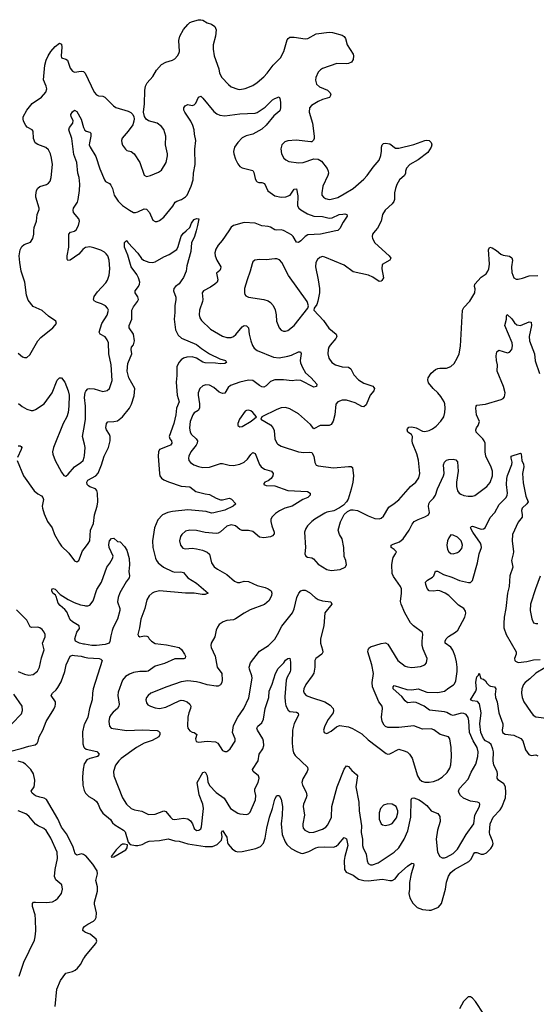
# Model space of a CAD drawing. Header units: inches. Extents: x 1834610 to 2027685, y 642842 to 774116.
# Tile 587 of 632: x 1999405 to 2004156, y 712891 to 721942. Entities that reach past the tile are written whole.
import ezdxf

# ---------------------------------------------------------------- set-up
doc = ezdxf.new("R2010")
doc.units = ezdxf.units.IN
doc.header["$MEASUREMENT"] = 0
for name, color, linetype in [('B9791', 7, 'Continuous'), ('B9792', 7, 'Continuous'), ('C0701', 7, 'Continuous'), ('C0702', 7, 'Continuous')]:
    doc.layers.add(name, color=color, linetype=linetype)

msp = doc.modelspace()

# ---------------------------------------------------------------- linework, layer by layer
at = {"layer": 'B9791', "color": 5}
for points, elevation in [([(1999390, 718876), (1999430, 718842.8), (1999450, 718836), (1999470, 718836), (1999498, 718862), (1999572, 718990), (1999600.4, 719019.6), (1999709, 719110), (1999742, 719150), (1999738, 719170), (1999670, 719215.1), (1999610, 719269.6), (1999530, 719303.7), (1999483.8, 719363.8), (1999466.3, 719410), (1999451.1, 719530), (1999419.1, 719630), (1999405.1, 719710), (1999401.2, 719770), (1999410, 719826), (1999424.2, 719855.8), (1999446.1, 719873.9), (1999503.5, 719896.5), (1999524, 719930), (1999534.5, 719970), (1999536, 720000)], 280), ([(2000000, 719840.4), (1999984.9, 719830), (1999950, 719786.9), (1999870, 719729.6), (1999847.5, 719727.5), (1999841.2, 719741.2), (1999840.5, 719770), (1999855.3, 719850), (1999856.3, 719970), (1999873.1, 719986.9), (1999910, 719999), (1999911.3, 720000)], 260), ([(1999393.4, 718413.4), (1999426.6, 718386.6), (1999470, 718361.3), (1999510, 718348.8), (1999530, 718350.3), (1999550, 718359.5), (1999630, 718411.6), (1999704.2, 718510), (1999750, 718627.3), (1999770, 718648), (1999790, 718648), (1999818.8, 718610), (1999851.4, 718530), (1999858.5, 718490), (1999857.8, 718390), (1999849.1, 718330), (1999836.9, 718290), (1999805.7, 718230), (1999714.9, 718010), (1999706.4, 717970), (1999708.7, 717948.7), (1999730.4, 717890), (1999790, 717780.7), (1999810, 717750.7), (1999825.5, 717745.5), (1999830, 717744.9), (1999850, 717763), (1999907.3, 717832.7), (1999968.3, 717871.7), (1999987.1, 717890), (1999998.8, 717921.2), (2000000, 717933.3)], 260), ([(2000000, 718039), (1999981.5, 718110), (2000000, 718211.4)], 260), ([(1999390, 718023.1), (1999410, 718024.9), (1999418.7, 718018.7), (1999423, 718010), (1999419.5, 717990), (1999383.6, 717916.4)], 240), ([(1999381.6, 717890), (1999440.9, 717750), (1999536.9, 717610), (1999570, 717583.2), (1999604.3, 717564.3), (1999617.4, 717550), (1999624, 717530), (1999611.6, 717470), (1999612.9, 717450), (1999630, 717400.7), (1999659.6, 717330), (1999703.2, 717270), (1999724.9, 717210), (1999770.3, 717130), (1999790, 717103.1), (1999857.3, 717037.3), (1999910, 716966), (1999930, 716958), (1999948, 716970), (1999981.4, 717058.6), (2000000, 717081.7)], 240), ([(2000000, 716199.8), (1999990, 716201.2), (1999954, 716210), (1999917.6, 716230), (1999912.3, 716250), (1999929, 716310), (1999954.5, 716345.5), (1999952.7, 716370), (1999890, 716406), (1999870, 716425.2), (1999837.1, 716497.1), (1999819.4, 716519.4), (1999775.5, 716555.5), (1999758.6, 716578.6), (1999740.2, 716640.2), (1999732.9, 716652.9), (1999709, 716670), (1999699, 716690), (1999700.2, 716699.8), (1999702, 716710), (1999710, 716714), (1999730, 716706.8), (1999778, 716658), (1999850, 716610.5), (1999904.1, 716584.1), (1999963.4, 716563.4), (2000000, 716556)], 220), ([(1999390, 715950.3), (1999450, 715924.2), (1999490, 715916.5), (1999530, 715923.7), (1999568.4, 715951.6), (1999586.6, 715990), (1999605.2, 716074.8), (1999631, 716150), (1999615.8, 716210), (1999637.4, 716270), (1999638.3, 716290), (1999631.2, 716310), (1999610, 716336.3), (1999590, 716351.1), (1999570, 716356.1), (1999513.2, 716353.2), (1999501.3, 716361.3), (1999470, 716422.6), (1999376.6, 716516.6)], 240), ([(1999310, 715214.3), (1999419.1, 715240.9), (1999490, 715263.6), (1999545.6, 715274.4), (1999566, 715290), (1999575.4, 715310), (1999583.5, 715350), (1999617.4, 715410), (1999648.3, 715490), (1999717.6, 715602.4), (1999729.7, 715630), (1999734.7, 715650), (1999733.3, 715670), (1999694.5, 715730), (1999705.1, 715750), (1999739.3, 715780.7), (1999756.8, 715803.2), (1999785.7, 715854.3), (1999818.5, 715950), (1999831.2, 716010), (1999868.8, 716091.2), (1999890, 716098.6), (1999910, 716097.6), (1999970, 716090.1), (2000000, 716082.1)], 220), ([(1999332, 715470), (1999420.6, 715559.4), (1999431.3, 715590), (1999426.3, 715630), (1999350, 715742.4)], 240), ([(2000000, 715464.8), (1999998.5, 715461.5), (1999983.6, 715396.4), (1999985.4, 715285.4), (1999994.2, 715254.2), (2000000, 715249.3)], 220), ([(2000000, 714262.5), (1999990, 714268.4), (1999972.6, 714272.6), (1999930, 714261.6), (1999914.3, 714274.3), (1999895.9, 714335.9), (1999857.8, 714417.8), (1999836.2, 714456.2), (1999790, 714517.6), (1999755.9, 714595.9), (1999652.5, 714772.5), (1999630, 714786.2), (1999590, 714793.5), (1999550, 714807.6), (1999518.4, 714830), (1999509.5, 714850), (1999536.3, 714890), (1999542, 714910), (1999544, 714950), (1999531.4, 715010), (1999506, 715050), (1999458.8, 715098.8), (1999434, 715114), (1999390, 715124.8)], 220), ([(2000000, 715103.5), (1999998.6, 715101.4), (1999987.3, 715052.7), (1999982.8, 714982.7), (1999986.2, 714906.2), (1999997, 714856.9), (2000000, 714851.2)], 220), ([(1999401.2, 713150), (1999443.3, 713276.7), (1999539.3, 713480.7), (1999547.7, 713512.3), (1999553.1, 713566.9), (1999551.3, 713670), (1999545.6, 713714.4), (1999523.5, 713790), (1999522, 713818), (1999531.8, 713828.2), (1999549.7, 713830.3), (1999650, 713825.2), (1999707.1, 713832.9), (1999733.4, 713846.6), (1999754.9, 713865.1), (1999787.6, 713910), (1999796.9, 713950), (1999791.6, 713990), (1999735.8, 714035.8), (1999725.9, 714065.9), (1999731, 714129), (1999752.9, 714230), (1999748, 714290), (1999690, 714416.9), (1999647.8, 714487.8), (1999626.8, 714506.8), (1999575.1, 714530), (1999550, 714547.8), (1999490, 714621.1), (1999462, 714642), (1999389.2, 714669.2)], 240), ([(2000000, 713557.4), (1999984.5, 713570), (1999987.6, 713590), (2000000, 713605.5)], 220), ([(1999731.3, 712870), (1999745.4, 713030), (1999778.4, 713110), (1999830, 713176.3), (1999890, 713192.4), (1999915.2, 713204.8), (1999937.5, 713222.5), (1999964.7, 713255.2), (1999991.4, 713310), (2000000, 713321.8)], 220)]:
    msp.add_lwpolyline(points, dxfattribs=dict(at, elevation=elevation))
at = {"layer": 'B9792', "color": 5}
for points, elevation in [([(1999536, 720000), (1999537.6, 720030), (1999559.1, 720090), (1999565.6, 720150), (1999584.2, 720195.8), (1999584.7, 720210), (1999554.2, 720310), (1999552.1, 720330), (1999559.2, 720370), (1999570, 720392), (1999590, 720407), (1999652.6, 720427.4), (1999670, 720439.1), (1999683.5, 720456.5), (1999695.4, 720490), (1999706, 720610), (1999698, 720670), (1999686.6, 720710), (1999670, 720746), (1999646.5, 720766.5), (1999570, 720794), (1999547, 720810), (1999531.6, 720850), (1999530, 720918), (1999518, 720930), (1999474.8, 720954.8), (1999461.2, 720970), (1999440.9, 721010), (1999435.1, 721030), (1999437, 721050), (1999469.6, 721110), (1999519.5, 721170), (1999605.1, 721230), (1999645.3, 721274.7), (1999652.9, 721307.1), (1999649.6, 721330), (1999623.1, 721390), (1999636.6, 721523.4), (1999648.7, 721570), (1999665.6, 721610), (1999690, 721648.4), (1999730, 721694.9), (1999770, 721727.3), (1999790, 721718), (1999793.4, 721690), (1999784.9, 721610), (1999790.5, 721590.5), (1999830, 721579.1), (1999842.8, 721570), (1999870, 721494.8), (1999890, 721468.2), (1999910, 721460.4), (1999970, 721468.4), (1999990, 721464.4), (2000000, 721456.4)], 280), ([(1999911.3, 720000), (1999924.7, 720010), (1999945.7, 720050), (1999955.8, 720090), (1999948, 720110), (1999900.9, 720170), (1999896, 720190), (1999898.3, 720210), (1999935.2, 720264.8), (1999943.5, 720290), (1999954.6, 720370), (1999956.4, 720430), (1999950.9, 720490), (1999939.2, 720530), (1999930.7, 720630), (1999901.6, 720701.6), (1999883.9, 720850), (1999857.6, 720930), (1999861.2, 720950), (1999894.6, 720990), (1999895.4, 721015.4), (1999879.1, 721050), (1999875.1, 721070), (1999890, 721094.9), (1999910, 721110.6), (1999930, 721099.1), (1999970, 721026), (1999990.9, 720950.9), (2000000, 720933)], 260)]:
    msp.add_lwpolyline(points, dxfattribs=dict(at, elevation=elevation))
at = {"layer": 'C0701', "color": 5}
for points, elevation in [([(2000000, 717081.7), (2000035, 717125), (2000048.9, 717151.1), (2000056.8, 717250), (2000082, 717310), (2000092.3, 717390), (2000116, 717470), (2000122.4, 717510), (2000119.8, 717590), (2000114.3, 717614.3), (2000100.5, 717630), (2000050, 717647.2), (2000036.5, 717656.5), (2000026.2, 717670), (2000021.6, 717690), (2000032.6, 717710), (2000105.7, 717750), (2000126.3, 717773.7), (2000158.5, 717850), (2000182.1, 717930), (2000222.2, 718010), (2000235.6, 718070), (2000236.9, 718110), (2000231.2, 718130), (2000203.5, 718170), (2000197.4, 718190), (2000201.6, 718230), (2000213.8, 718246.2), (2000270, 718247.1), (2000304.5, 718255.5), (2000349.8, 718290.2), (2000415.4, 718370), (2000433.5, 718406.5), (2000457.6, 718482.4), (2000462.8, 718550), (2000408.9, 718648.9), (2000394.3, 718710), (2000400.1, 718779.9), (2000435.5, 718870), (2000430.7, 718910), (2000433.8, 718930), (2000450, 718952), (2000461.3, 718990), (2000452.2, 719050), (2000412.2, 719110), (2000411, 719130), (2000434.5, 719190), (2000436.8, 719270), (2000450, 719301.1), (2000487.1, 719350), (2000496.4, 719370), (2000490, 719394.5), (2000466.3, 719430), (2000465.1, 719450), (2000496.9, 719490), (2000506, 719510), (2000508, 719530), (2000497.2, 719570), (2000480.4, 719600.4), (2000429.9, 719669.9), (2000398.4, 719778.4), (2000368.1, 719850), (2000370, 719894), (2000376.4, 719903.6), (2000390, 719911.3), (2000401, 719890), (2000490, 719794.9), (2000524.9, 719744.9), (2000542.8, 719730), (2000592.3, 719712.3), (2000630, 719710.4), (2000650, 719714.4), (2000730, 719761.6), (2000778, 719782), (2000849.4, 719830.6), (2000862.5, 719857.5), (2000890, 719951), (2000910, 719978), (2000934.7, 720000)], 240), ([(2001026.9, 720000), (2001013.6, 719950), (2000983.8, 719890), (2000978, 719810), (2000942.4, 719677.6), (2000937, 719630), (2000910, 719572), (2000890, 719541.1), (2000870, 719514.7), (2000838.4, 719490), (2000822, 719470), (2000818.7, 719450), (2000839.5, 719390), (2000842, 719370), (2000831.9, 719310), (2000832.4, 719250), (2000824.4, 719190), (2000836.9, 719090), (2000860.8, 719040.8), (2000892.7, 719012.7), (2001030, 718957.2), (2001077.6, 718917.6), (2001150, 718870.3), (2001245.4, 718825.4), (2001298.8, 718810), (2001306.8, 718790), (2001290, 718780.7), (2001250, 718776.9), (2001203.9, 718783.9), (2001110, 718786.1), (2001090, 718793.5), (2001031, 718831), (2000990, 718843.4), (2000942.1, 718837.9), (2000911.2, 718828.8), (2000890, 718815.3), (2000868, 718790), (2000850.2, 718750), (2000850.2, 718670), (2000844, 718610), (2000853.1, 718490), (2000872, 718430), (2000847.4, 718370), (2000841.6, 718310), (2000822.5, 718230), (2000778.6, 718110), (2000785.5, 718090), (2000799.7, 718070), (2000804.9, 718050), (2000790.3, 718030), (2000777, 718023), (2000690.4, 717990), (2000681.6, 717970), (2000679.3, 717930), (2000690.2, 717770.2), (2000694.9, 717750), (2000710, 717728.5), (2000731.2, 717711.2), (2000772.1, 717692.1), (2000890, 717654.6), (2000970, 717648.4), (2001024.9, 717604.9), (2001110, 717581.6), (2001150, 717576.5), (2001210, 717542), (2001250, 717529.1), (2001270, 717528.9), (2001330, 717544.4), (2001341.6, 717541.6), (2001353.8, 717533.8), (2001391, 717490), (2001368, 717470), (2001290, 717431.9), (2001190, 717407.3), (2001170, 717405.7), (2001119.6, 717419.6), (2000950, 717436.2), (2000810, 717420.2), (2000767.7, 717410), (2000718.4, 717390), (2000674.5, 717345.5), (2000645.3, 717270), (2000625.5, 717150), (2000629, 717090), (2000652.8, 716992.7), (2000663.7, 716970), (2000679.5, 716950), (2000728.6, 716910), (2000810, 716869), (2000830, 716863.2), (2000885.5, 716865.5), (2000910, 716859.5), (2000952, 716810), (2001030, 716760.7), (2001138, 716670), (2001110, 716657), (2001083.4, 716656.6), (2001010, 716670.7), (2000930, 716668.9), (2000690, 716689.9), (2000641.2, 716678.8), (2000624.2, 716670), (2000595.2, 716644.8), (2000574.7, 716610), (2000556.9, 716530), (2000517.8, 716430), (2000506, 716350), (2000490.6, 716290), (2000496.3, 716276.3), (2000510, 716268.7), (2000550, 716278), (2000575.4, 716275.4), (2000587.4, 716267.4), (2000596.5, 716250), (2000615.3, 716230), (2000650, 716208.3), (2000754.3, 716194.3), (2000870, 716170.3), (2000892.1, 716152.1), (2000921.7, 716110), (2000930.4, 716089.6), (2000927.7, 716072.3), (2000912.7, 716067.3), (2000830, 716066.8), (2000735.3, 716024.7), (2000650, 715997.8), (2000586.2, 715953.8), (2000570, 715948.9), (2000510, 715948.9), (2000450, 715939.8), (2000413.4, 715926.6), (2000376.2, 715903.8), (2000348.8, 715870), (2000310, 715759), (2000308.1, 715730), (2000318.6, 715650), (2000316.1, 715630), (2000302.6, 715610), (2000263.1, 715576.9), (2000244.9, 715555.1), (2000231.6, 715530), (2000223.1, 715490), (2000230, 715447.3), (2000247.3, 715430), (2000264.8, 715424.8), (2000390, 715406.3), (2000530, 715413.4), (2000668.2, 715408.2), (2000682.5, 715402.5), (2000693.4, 715390), (2000693.4, 715370), (2000684, 715350), (2000623, 715317), (2000549.6, 715290.4), (2000479.5, 715250), (2000338.7, 715150), (2000315.3, 715130), (2000287, 715090), (2000268.8, 715031.2), (2000270.4, 714990), (2000349.1, 714789.1), (2000388.4, 714730), (2000430.7, 714690), (2000459.4, 714679.4), (2000527.1, 714667.1), (2000590, 714634.3), (2000650, 714638), (2000730, 714668.8), (2000750, 714664.4), (2000790.2, 714610.2), (2000811.4, 714591.5), (2000830, 714587.9), (2000910, 714602.4), (2000950, 714596.9), (2000977, 714577), (2000994.6, 714550), (2001010, 714507.7), (2001030, 714488.4), (2001052.7, 714490), (2001070, 714504.9), (2001078, 714522), (2001093.8, 714690), (2001089, 714730), (2001055.8, 714815.8), (2001036.5, 714930), (2001090, 715021.1), (2001110, 715028.5), (2001130, 714990.7), (2001135.2, 714935.2), (2001150, 714902), (2001210, 714839), (2001284, 714784.1), (2001343.7, 714690), (2001410, 714649), (2001430, 714642.3), (2001490, 714634.9), (2001510, 714640.5), (2001524.2, 714655.8), (2001574, 714770), (2001577.4, 714810), (2001565.6, 714850), (2001565.8, 714870), (2001598.2, 714930), (2001607.2, 714970), (2001600.8, 714990), (2001552.9, 715030), (2001546.6, 715050), (2001596.4, 715130), (2001608, 715190), (2001639.6, 715240.4), (2001649, 715270), (2001647.1, 715310), (2001640.7, 715330), (2001592, 715410), (2001585.4, 715430), (2001593.6, 715446.4), (2001630, 715478.4), (2001648.1, 715511.9), (2001663.2, 715610), (2001696.2, 715710), (2001699.3, 715770), (2001727.3, 715832.7), (2001756.9, 715930), (2001783.1, 715976.9), (2001833.6, 716030), (2001850, 716053.4), (2001870, 716070.8), (2001890, 716071), (2001895.8, 716035.8), (2001895.9, 715964.1), (2001892.7, 715947.3), (2001863.2, 715896.7), (2001856.1, 715870), (2001844.1, 715715.8), (2001845.5, 715670), (2001853.5, 715633.5), (2001873, 715593), (2001890, 715582.7), (2001950, 715576.9), (2001966.7, 715566.7), (2001967.4, 715550), (2001929, 715471), (2001913.2, 715410), (2001911, 715290), (2001917.7, 715230), (2001923.7, 715203.7), (2001938.2, 715178.2), (2002050.3, 715070), (2002053.1, 715050), (2002048.8, 715030), (2002010, 714962.7), (2002000.3, 714930), (2002004.8, 714904.8), (2002039.5, 714839.5), (2002044, 714810), (2002040.3, 714790), (2002014, 714730), (2002012.6, 714710), (2002024.7, 714630), (2002007.8, 714550), (2002007.6, 714530), (2002012, 714510), (2002026.4, 714490), (2002070, 714468.9), (2002110, 714473.8), (2002190, 714499.6), (2002220, 714520), (2002238.8, 714541.2), (2002270.7, 714610), (2002276.5, 714710), (2002325.7, 714890), (2002390, 715050.8), (2002410, 715082), (2002430, 715075.5), (2002460, 715040), (2002503.6, 715003.6), (2002512, 714990), (2002495.6, 714890), (2002523.2, 714750), (2002525.4, 714670), (2002547.6, 714530), (2002543.7, 714470), (2002556.3, 714410), (2002557.7, 714350), (2002562, 714330), (2002590.2, 714270), (2002600.2, 714210), (2002610, 714184.4), (2002630, 714173.1), (2002650, 714172.6), (2002701.6, 714190), (2002850, 714290.2), (2002891.6, 714328.4), (2002940.2, 714410), (2002973.8, 714486.2), (2003002.5, 714610), (2003003.5, 714770), (2003010, 714785.5), (2003028, 714790), (2003079.1, 714770), (2003110.5, 714750), (2003150, 714717.1), (2003190, 714670.4), (2003210, 714658.7), (2003250, 714645.5), (2003270, 714616), (2003272.2, 714570), (2003246, 714490), (2003234.7, 714410), (2003248.2, 714290), (2003267.2, 714250), (2003290, 714235.6), (2003310, 714235.8), (2003330, 714242.6), (2003390, 714275.8), (2003430, 714315.2), (2003510.6, 714450), (2003581.6, 714550), (2003590.5, 714630), (2003632, 714710), (2003637.4, 714730), (2003630, 714742), (2003614, 714750), (2003550, 714757.7), (2003486.3, 714786.4), (2003458.5, 714810), (2003445.6, 714830), (2003440.9, 714850), (2003450, 714875.3), (2003530, 714960.4), (2003555.6, 715024.4), (2003601.1, 715098.9), (2003619.3, 715170), (2003621.8, 715210), (2003612.5, 715250), (2003573.8, 715313.9), (2003540.9, 715390), (2003535.3, 715495.3), (2003528.3, 715528.3), (2003510, 715556), (2003490, 715564.8), (2003465.4, 715565.4), (2003390, 715546.2), (2003370, 715550.8), (2003331.9, 715571.9), (2003310, 715578.3), (2003173.4, 715593.4), (2003124.4, 715630), (2003050, 715664.2), (2003030, 715669), (2002970, 715660.5), (2002950, 715678.7), (2002919.5, 715719.5), (2002840.7, 715790), (2002838, 715810), (2002850, 715822), (2002963.6, 715783.5), (2003010, 715782), (2003070, 715790.1), (2003150, 715761.2), (2003250, 715757.5), (2003311.4, 715768.6), (2003350, 715799.1), (2003394.1, 715825.9), (2003403.3, 715836.7), (2003414.5, 715865.5), (2003428, 715950), (2003428.8, 715990), (2003421.2, 716038.9), (2003408.6, 716090), (2003387.1, 716147.1), (2003370, 716173.3), (2003318.9, 716210), (2003316.4, 716230), (2003326.2, 716250), (2003347.7, 716272.3), (2003411.2, 716310), (2003434.6, 716330), (2003497.7, 716450), (2003506.9, 716486.9), (2003504.2, 716504.2), (2003487.8, 716527.8), (2003440.1, 716560.1), (2003350, 716647.7), (2003316.3, 716670), (2003270, 716692.8), (2003250, 716695.3), (2003210, 716688.4), (2003170, 716692.3), (2003153.1, 716713.1), (2003139.5, 716750), (2003138, 716770), (2003156, 716790), (2003202.2, 716817.8), (2003212.8, 716830), (2003230, 716870.8), (2003246.8, 716873.2), (2003302.8, 716842.8), (2003377.6, 716817.6), (2003450, 716786), (2003531.3, 716768.7), (2003550.9, 716769.1), (2003570, 716784.9), (2003615.3, 716950), (2003630.6, 717030), (2003650.7, 717090), (2003649.8, 717110), (2003641.9, 717130), (2003572.7, 717230), (2003551.8, 717270), (2003557.2, 717282.8), (2003570, 717284.9), (2003650, 717258.6), (2003670, 717261.3), (2003684.2, 717270), (2003730, 717366.4), (2003775.8, 717410), (2003815.4, 717484.6), (2003877.6, 717550), (2003886.9, 717570), (2003889.7, 717590), (2003881.1, 717670), (2003885.4, 717725.4), (2003890, 717750.4), (2003932.2, 717852.2), (2003933.2, 717873.2), (2003924, 717910), (2003924.5, 717930), (2004010, 717958), (2004018, 717950), (2004022, 717890), (2004036.7, 717856.7), (2004041.7, 717830), (2004027.4, 717770), (2004036.2, 717683.8), (2004060.4, 717560.4), (2004081.3, 717510), (2004067.4, 717490), (2004024.9, 717450), (2004018.6, 717430), (2004026.5, 717390), (2004024.6, 717370), (2003990, 717322.4), (2003935.8, 717210), (2003934.6, 717150), (2003944.9, 717050), (2003943.6, 717030), (2003927.2, 716970), (2003941.1, 716910), (2003913.1, 716830), (2003905.2, 716730), (2003892.2, 716670), (2003876.5, 716530), (2003861.2, 716450), (2003855.8, 716390), (2003858.5, 716350), (2003877.8, 716290), (2003969.2, 716130), (2003969.2, 716110), (2003955.3, 716070), (2003958, 716050), (2003963.6, 716043.6), (2003990, 716032.7), (2004070, 716040.7), (2004130, 716055.6), (2004190, 716061.5)], 240), ([(2001326.6, 720000), (2001267.9, 719912.1), (2001230, 719869.5), (2001207.1, 719832.9), (2001199.9, 719799.9), (2001200.8, 719770), (2001216.9, 719730), (2001254.7, 719670), (2001252.8, 719650), (2001243.8, 719636.2), (2001214.4, 719610), (2001226.2, 719550), (2001219.7, 719530), (2001199.6, 719510), (2001158.4, 719481.6), (2001096.3, 719450), (2001083.1, 719430), (2001089.2, 719370), (2001086, 719350), (2001057.3, 719270), (2001054.9, 719230), (2001061.7, 719201.7), (2001076.7, 719176.7), (2001158, 719098), (2001270, 719031.5), (2001310, 719019.1), (2001350, 719020.2), (2001370, 719030.2), (2001391.2, 719048.9), (2001450, 719118.5), (2001470, 719130.2), (2001490, 719128.8), (2001510.3, 719110), (2001515.6, 719050), (2001529.3, 718990), (2001546.3, 718946.3), (2001562.5, 718922.5), (2001590, 718901.1), (2001739.1, 718839.1), (2001790, 718833.1), (2001871.7, 718848.3), (2001902.9, 718857.1), (2001967.7, 718887.7), (2001987.3, 718887.3), (2001992.1, 718872.1), (2001982.7, 718810), (2001986.8, 718786.8), (2002004.3, 718744.3), (2002034.6, 718694.6), (2002085.7, 718650), (2002138, 718590), (2002133.4, 718570), (2002110, 718562.9), (2001990, 718625.1), (2001951.7, 718628.3), (2001910, 718620.4), (2001830.2, 718629.8), (2001750, 718631.9), (2001710, 718616.4), (2001670, 718576.4), (2001650, 718564.4), (2001630, 718567.4), (2001610, 718579.3), (2001550, 718624.1), (2001510, 718626.6), (2001428, 718610), (2001342.2, 718577.8), (2001320.5, 718559.5), (2001291, 718509), (2001270, 718503.9), (2001237.6, 718517.6), (2001190, 718561.1), (2001150, 718583.5), (2001115.3, 718584.7), (2001090, 718576.2), (2001062.4, 718550), (2001047, 718510), (2001044.6, 718490), (2001059.3, 718410), (2001057.2, 718370), (2001045.7, 718350), (2001010, 718326.3), (2000996, 718310), (2000973, 718247), (2000964.9, 718190), (2000971.5, 718150), (2000984.9, 718130), (2001028.9, 718090), (2001039.6, 718070), (2001037.8, 718050), (2001026.9, 718030), (2000979.6, 717970), (2000958.8, 717930), (2000957, 717910), (2000961.3, 717890), (2000976.3, 717870), (2001007.3, 717850), (2001050, 717832.9), (2001090, 717825.2), (2001150, 717829.1), (2001250, 717862.3), (2001270, 717861.5), (2001330, 717845.7), (2001370, 717844.9), (2001430, 717856.9), (2001470, 717874.7), (2001499.3, 717900.7), (2001530, 717944.9), (2001550, 717963.1), (2001570, 717954.4), (2001610, 717852.7), (2001626, 717830), (2001655.5, 717810), (2001720.7, 717790), (2001735.8, 717770), (2001731.9, 717750), (2001715.9, 717724.1), (2001690, 717702), (2001658, 717690), (2001650, 717678), (2001650, 717668), (2001670, 717660.5), (2001750, 717656.5), (2001870, 717613.2), (2002050, 717604.2), (2002074.9, 717590), (2002076.9, 717570), (2002055.8, 717550), (2002008.9, 717531.1), (2001910, 717469), (2001843, 717450), (2001793.2, 717426.8), (2001758, 717402), (2001727.1, 717372.9), (2001715.3, 717350), (2001714.3, 717330), (2001723.9, 717290), (2001746.3, 717230), (2001745.5, 717214.5), (2001730, 717198), (2001710, 717188.7), (2001650, 717178.5), (2001610, 717185.4), (2001550, 717236), (2001510, 717245.7), (2001450, 717246.9), (2001430, 717255.8), (2001388.8, 717288.8), (2001350, 717297.6), (2001310, 717284.8), (2001250, 717232.3), (2001230, 717221.5), (2001210, 717218.7), (2001110, 717228.3), (2001030, 717246.9), (2000970, 717249.7), (2000930, 717238.9), (2000894.4, 717210), (2000882, 717190), (2000874.9, 717150), (2000884.2, 717110), (2000905.1, 717085.1), (2000930, 717078), (2000990, 717082.3), (2001030, 717077.7), (2001084.6, 717064.6), (2001127.3, 717047.3), (2001150, 717027.7), (2001169.2, 716949.2), (2001193, 716913), (2001223.8, 716890), (2001310, 716841.1), (2001381.6, 716781.6), (2001409.2, 716769.2), (2001427.9, 716767.9), (2001470, 716779.2), (2001510, 716777.2), (2001590, 716741.5), (2001661, 716721), (2001690, 716708.8), (2001716.4, 716690), (2001723.7, 716670), (2001721.7, 716650), (2001697.8, 716602.2), (2001654.6, 716565.4), (2001524.2, 716515.8), (2001470, 716485.7), (2001390, 716432.6), (2001370, 716425.7), (2001310, 716418.3), (2001274.9, 716405.1), (2001239.6, 716380.4), (2001222.5, 716357.5), (2001212.2, 716330), (2001200.3, 716270), (2001166.3, 716210), (2001161.1, 716190), (2001165.7, 716170), (2001202, 716090), (2001221.2, 715990), (2001262.3, 715930), (2001266.7, 715870), (2001262.3, 715850), (2001250, 715827.3), (2001230, 715814.7), (2001210, 715814.8), (2001130, 715827.4), (2001070, 715846.4), (2001030, 715853.8), (2000950, 715862.7), (2000890, 715856.4), (2000757.3, 715810), (2000610, 715749.6), (2000585.5, 715730), (2000570.5, 715710), (2000566, 715690), (2000570, 715662.8), (2000584, 715644), (2000606.8, 715630), (2000650, 715615.3), (2000690, 715610.3), (2000750, 715623.2), (2000870, 715681.3), (2000890, 715685.5), (2000910, 715683.2), (2000945.5, 715670), (2000970.2, 715650.2), (2000979, 715630), (2000976.9, 715610), (2000960.2, 715570), (2000950.2, 715530), (2000947.2, 715450), (2000952, 715430), (2000970, 715404.4), (2000990, 715392.2), (2001010, 715387.7), (2001034, 715370), (2001021.6, 715330), (2001026.4, 715306.4), (2001050, 715300.5), (2001130, 715310.2), (2001204.5, 715304.5), (2001226.4, 715290), (2001270, 715224.9), (2001290, 715213), (2001310, 715213.4), (2001320.1, 715219.9), (2001340.1, 715239.9), (2001387.3, 715310), (2001385.6, 715330), (2001361, 715390), (2001370, 715452.7), (2001410.5, 715529.4), (2001467, 715610), (2001512, 715708), (2001541.2, 715890), (2001540.3, 715910), (2001518.2, 715970), (2001515.3, 715990), (2001528.6, 716030), (2001610, 716136.5), (2001691.6, 716190), (2001750, 716248.5), (2001776.8, 716290), (2001814.8, 716365.2), (2001914.7, 716490), (2001930, 716526), (2001953.5, 716630), (2001970.8, 716669.2), (2001990, 716690.4), (2002010, 716698), (2002030, 716696.1), (2002070, 716674.9), (2002121.1, 716630), (2002150, 716611.4), (2002190, 716599.7), (2002266.8, 716590), (2002275.8, 716570), (2002211.7, 716488.3), (2002200.8, 716370), (2002171.2, 716248.8), (2002172.2, 716210), (2002190.2, 716150), (2002191.3, 716128.7), (2002182.4, 716110), (2002126.7, 716070), (2002118.7, 716050), (2002120.2, 715990), (2002110, 715935.1), (2002095.8, 715910), (2002034.7, 715830), (2002018, 715790), (2002016.1, 715770), (2002020.9, 715750), (2002040.4, 715730), (2002089.5, 715709.5), (2002210, 715671.3), (2002260, 715640), (2002287.4, 715610), (2002291.7, 715590), (2002287, 715570), (2002242.4, 715510), (2002210.7, 715450), (2002198.8, 715410), (2002204.7, 715390), (2002210, 715384.7), (2002230, 715381), (2002270, 715400.7), (2002319.1, 715440.9), (2002345.6, 715454.4), (2002430, 715441.1), (2002465.7, 715425.7), (2002550, 715376.4), (2002610, 715320.5), (2002775.3, 715195.3), (2002790, 715190.4), (2002810, 715192.2), (2002890, 715234.9), (2002950, 715218.7), (2002970, 715208.5), (2002990, 715190.4), (2003014.4, 715154.4), (2003062.9, 714990), (2003080.3, 714960.3), (2003103, 714943), (2003130, 714933.6), (2003170, 714933), (2003210, 714940.2), (2003250, 714954.9), (2003290, 714978.9), (2003337.2, 715022.8), (2003359.2, 715060.8), (2003369.1, 715090.9), (2003375.5, 715170), (2003372.7, 715250), (2003361.5, 715330), (2003348.8, 715348.8), (2003270.5, 715370.5), (2003214.6, 715414.6), (2003190, 715422.3), (2003110, 715420.9), (2003030, 715450.9), (2002890, 715434.5), (2002790, 715435.8), (2002770, 715442.9), (2002755.8, 715455.8), (2002737.7, 715490), (2002730.9, 715530), (2002741.3, 715610), (2002736.9, 715630), (2002708.4, 715670), (2002648.1, 715810), (2002647.5, 715850), (2002658, 715930), (2002644.2, 716010), (2002607.3, 716130), (2002607.9, 716150), (2002615.7, 716164.3), (2002630, 716175.2), (2002730, 716208), (2002770, 716213.7), (2002790, 716201.6), (2002883.1, 716050), (2002950, 716000.3), (2002971.4, 715991.4), (2003010, 715986), (2003090, 715996), (2003129.3, 716010), (2003146, 716030), (2003151.1, 716070), (2003113.8, 716153.8), (2003105.3, 716190), (2003105.3, 716230), (2003113.3, 716290), (2003108.1, 716308.1), (2003025.1, 716370), (2002998, 716398), (2002946.4, 716490), (2002911.8, 716570), (2002907.9, 716592), (2002916.2, 716670), (2002915.1, 716710), (2002907.2, 716730), (2002842.1, 716822.1), (2002830.8, 716850), (2002826.3, 716930), (2002832.1, 716970), (2002840.7, 716999.3), (2002862, 717030), (2002869.4, 717050), (2002850, 717072.3), (2002822, 717090), (2002821.2, 717110), (2002838.7, 717121.3), (2002897, 717143), (2002930, 717168.2), (2002986.3, 717250), (2003014.3, 717305.7), (2003031.3, 717328.7), (2003070, 717348.4), (2003129.7, 717370.3), (2003165.2, 717390), (2003172, 717410), (2003165.1, 717465.1), (2003168.1, 717490), (2003176.9, 717510), (2003210, 717543.1), (2003227.4, 717570), (2003248.2, 717630), (2003301.7, 717750), (2003308.3, 717770), (2003303.5, 717850), (2003310, 717874), (2003328.4, 717891.6), (2003350, 717899.5), (2003390, 717901.1), (2003415.3, 717895.2), (2003430, 717876), (2003436, 717790), (2003422.2, 717690), (2003421.8, 717650), (2003430.3, 717610), (2003445.7, 717590), (2003460.2, 717580.2), (2003490, 717568.2), (2003530, 717561.3), (2003570, 717560.2), (2003590, 717566.3), (2003702, 717650), (2003732.6, 717687.4), (2003752.1, 717750), (2003752.1, 717790), (2003738.7, 717838.7), (2003708.6, 717890), (2003692.2, 717930), (2003685.1, 717970), (2003684.2, 718050), (2003677.4, 718070), (2003663.5, 718090), (2003602.4, 718150), (2003598.4, 718170), (2003604.5, 718190), (2003620.9, 718210), (2003632.3, 718247.7), (2003606.3, 718310), (2003599.6, 718370), (2003603.7, 718390), (2003610, 718397.3), (2003690, 718408.8), (2003831.1, 718448.9), (2003850, 718458), (2003864.4, 718475.6), (2003868.1, 718510), (2003854, 718570), (2003796.9, 718710), (2003798.3, 718770), (2003789.7, 718810), (2003787.1, 718852.9), (2003793.1, 718886.9), (2003810, 718903), (2003890, 718880.4), (2003910, 718885.5), (2003930, 718911), (2003935.4, 718944.6), (2003932.3, 718970), (2003866, 719130), (2003881.2, 719190), (2003882, 719218), (2003889.2, 719230.8), (2003930.2, 719190.2), (2003954, 719154), (2003976.5, 719136.5), (2004010, 719131.7), (2004090, 719163.8), (2004110, 719161), (2004112.8, 719130), (2004091.3, 719030), (2004093.2, 718990), (2004138.2, 718870), (2004145.9, 718805.9), (2004184.6, 718690)], 260), ([(2002674.4, 720000), (2002650.4, 719970), (2002646, 719950), (2002650.4, 719930), (2002670.4, 719890), (2002803.8, 719770), (2002816.4, 719750), (2002808, 719730), (2002738, 719690), (2002735.3, 719650), (2002750.3, 719570), (2002735.9, 719544.1), (2002730, 719538.4), (2002710, 719536.3), (2002653.3, 719573.3), (2002612.6, 719592.6), (2002470, 719625.1), (2002390, 719684.7), (2002210, 719758.9), (2002190, 719764.2), (2002164.5, 719755.5), (2002143.2, 719736.8), (2002129.1, 719710), (2002126, 719670), (2002150.3, 719550), (2002160.9, 719470), (2002161.7, 719430), (2002147.2, 719352.8), (2002136.1, 719323.9), (2002111.3, 719290), (2002111, 719270), (2002197.6, 719177.6), (2002246.9, 719106.9), (2002314.9, 719050), (2002321.3, 719030), (2002312, 719010), (2002259.5, 718950), (2002247.6, 718930), (2002240.8, 718910), (2002238, 718870), (2002247.8, 718830), (2002275.3, 718790), (2002310, 718767.9), (2002370, 718749.2), (2002430, 718746.5), (2002450, 718731.8), (2002477.3, 718677.3), (2002519.5, 718630), (2002570, 718600.8), (2002651.3, 718571.3), (2002662, 718562), (2002668.4, 718550), (2002660.3, 718530), (2002626.9, 718490), (2002590, 718400.7), (2002570, 718384.2), (2002550, 718386.3), (2002490, 718418.9), (2002410, 718443.5), (2002370, 718443.1), (2002330.7, 718430), (2002312.9, 718407.1), (2002303.6, 718310), (2002288.3, 718251.7), (2002270, 718219.6), (2002250, 718212.6), (2002168.9, 718211.1), (2002110, 718181.2), (2002079.3, 718219.3), (2001970, 718317.4), (2001890, 718364.7), (2001850, 718376.9), (2001810, 718373.3), (2001770, 718359.6), (2001631.3, 718290), (2001622, 718270), (2001710, 718217.6), (2001733.6, 718193.6), (2001746.4, 718166.4), (2001750.3, 718090), (2001768.7, 718050), (2001779.9, 718039.9), (2001810, 718021.1), (2001969.6, 717970.4), (2002017.4, 717962.6), (2002070, 717966), (2002090, 717962), (2002110.3, 717930.3), (2002119.1, 717870), (2002130, 717846.8), (2002150, 717840.5), (2002290, 717822.6), (2002430, 717835.6), (2002453.9, 717833.9), (2002465.3, 717825.3), (2002475.5, 717750), (2002467.6, 717690), (2002454.2, 717625.8), (2002424.8, 717535.2), (2002411.5, 717508.5), (2002382.4, 717477.6), (2002346.6, 717453.4), (2002292.3, 717427.7), (2002230, 717413.3), (2002210, 717404.2), (2002119.3, 717350), (2002091.2, 717328.8), (2002052.7, 717290), (2002036.2, 717263.8), (2002025.3, 717230), (2002032.4, 717090), (2002025.5, 717030), (2002036, 717010), (2002050, 717002), (2002090, 716995.5), (2002106.6, 716986.6), (2002150, 716936.3), (2002230, 716886), (2002270, 716878), (2002352.5, 716887.5), (2002398, 716910), (2002408.9, 716931.1), (2002404, 716970), (2002387.3, 717007.3), (2002386.3, 717090), (2002371.8, 717170), (2002346, 717210), (2002334.5, 717250), (2002354.5, 717325.5), (2002387.6, 717392.4), (2002419.3, 717420.7), (2002450, 717434.9), (2002470, 717437.1), (2002511, 717430), (2002610, 717380.3), (2002670, 717356.5), (2002710, 717352.2), (2002730, 717360.4), (2002750, 717378), (2002800.6, 717459.4), (2002850, 717492.7), (2002891.2, 717528.8), (2002998.5, 717650), (2003049.1, 717690.9), (2003074.5, 717730), (2003084.2, 717770), (2003073.1, 717893.1), (2003058.2, 717950), (2003017.2, 718050), (2003012.6, 718070), (2003018, 718110), (2003007.7, 718127.7), (2002975.1, 718150), (2002967.3, 718170), (2002970, 718182), (2002983.9, 718196.1), (2003010, 718197.6), (2003050, 718188.7), (2003110, 718158.7), (2003130, 718157.4), (2003170, 718165.2), (2003200.4, 718179.6), (2003235.7, 718204.3), (2003277.7, 718250), (2003305.1, 718290), (2003315.1, 718330), (2003317.8, 718370), (2003315.1, 718410), (2003308.6, 718430), (2003278.4, 718478.4), (2003250, 718511), (2003206.6, 718550), (2003164.5, 718604.5), (2003158.6, 718630), (2003162.4, 718650), (2003188.1, 718691.9), (2003230, 718727.2), (2003250, 718736.6), (2003270, 718738.9), (2003330, 718737.7), (2003370, 718752.2), (2003399.3, 718780.7), (2003428.3, 718830), (2003445.1, 718870), (2003458.2, 718941.8), (2003478, 719270), (2003490, 719294.9), (2003545.6, 719354.4), (2003589.6, 719430), (2003593.8, 719466.2), (2003587, 719490), (2003591.6, 719510), (2003650, 719575.6), (2003694.7, 719605.3), (2003710.7, 719629.3), (2003718.7, 719650), (2003725.5, 719694.5), (2003716, 719830), (2003729.5, 719850.5), (2003750, 719843.8), (2003790, 719819), (2003830, 719786.3), (2003850, 719777.7), (2003907.8, 719767.7), (2003931.4, 719751.4), (2003937, 719730), (2003927.6, 719670), (2003930, 719618), (2003948.8, 719570), (2003970, 719557.6), (2003990, 719557), (2004030, 719565.3), (2004090, 719588.4), (2004170, 719590.3)], 280), ([(2002311.3, 720000), (2002171.3, 719970), (2002055.8, 719964.2), (2002030.1, 719949.9), (2001990, 719907.6), (2001970, 719894), (2001950, 719898), (2001918.9, 719950), (2001904.2, 719964.2), (2001837.3, 720000)], 260), ([(2000000, 718211.4), (2000010.6, 718269.4), (2000010.5, 718390), (2000000.3, 718470), (2000005.8, 718514.2), (2000011.7, 718528.3), (2000030, 718547), (2000050, 718551.7), (2000090, 718547.6), (2000170, 718524.4), (2000208.6, 718531.5), (2000231.3, 718550), (2000254.8, 718625.2), (2000247.4, 718770), (2000223.1, 718870), (2000220.9, 718970), (2000210, 718999.5), (2000190, 719027.6), (2000145.1, 719050), (2000135.1, 719070), (2000160.4, 719150), (2000210, 719225.5), (2000220.5, 719270), (2000213.3, 719290), (2000194, 719310), (2000156, 719330), (2000110, 719343.5), (2000090, 719358.7), (2000084.4, 719370), (2000090, 719396.4), (2000121.2, 719438.8), (2000196.5, 719523.5), (2000211.6, 719548.4), (2000226.7, 719593.3), (2000233.1, 719650), (2000228.4, 719730), (2000213.7, 719770), (2000199.7, 719790), (2000183.9, 719804), (2000150, 719822.6), (2000085.5, 719845.5), (2000050, 719852.3), (2000010, 719847.3), (2000000, 719840.4)], 260), ([(2000000, 717933.3), (2000007.6, 718010), (2000000, 718039)], 260), ([(2000000, 716556), (2000010, 716554), (2000030, 716554), (2000050, 716560.7), (2000079.5, 716600.5), (2000115.3, 716704.7), (2000157, 716770), (2000204.5, 716910), (2000234.9, 716945.1), (2000259.3, 716990), (2000265.2, 717010), (2000227.6, 717090), (2000223.3, 717116.7), (2000230, 717152), (2000250, 717172), (2000270, 717174), (2000303.6, 717143.6), (2000330, 717142), (2000370, 717098), (2000390, 717064.7), (2000410.3, 716990), (2000414, 716930), (2000408.6, 716870), (2000415.5, 716830), (2000410.4, 716810), (2000384.8, 716775.2), (2000326.7, 716673.3), (2000310.3, 716630), (2000304.6, 716590), (2000325.3, 716530), (2000327, 716510), (2000303.6, 716430), (2000264.4, 716355.6), (2000253.7, 716326.3), (2000241.5, 716278.5), (2000234.9, 716225.1), (2000226, 716210), (2000190, 716198), (2000110, 716189.9), (2000068, 716190), (2000000, 716199.8)], 220), ([(2004192.6, 716827.4), (2004147, 716710), (2004103.7, 716570), (2004099.3, 716510), (2004114.4, 716434.4), (2004130, 716398), (2004150, 716391.3), (2004170, 716391.3)], 260), ([(2000000, 716082.1), (2000030, 716074.1), (2000136, 716070), (2000150, 716064.4), (2000162, 716050), (2000081.7, 715790), (2000072.8, 715750), (2000071.6, 715690), (2000045.5, 715610), (2000030.2, 715530), (2000000, 715464.8)], 220), ([(2000000, 714851.2), (2000010.8, 714830.8), (2000041.9, 714801.9), (2000090, 714773.1), (2000110, 714755.8), (2000126, 714730), (2000143.8, 714683.8), (2000168.2, 714648.2), (2000238.4, 714590), (2000259.5, 714559.5), (2000280.8, 714540.8), (2000360.5, 714490), (2000375.2, 714475.2), (2000401.3, 714381.3), (2000421.1, 714361.1), (2000470, 714350.3), (2000490.3, 714350.3), (2000530, 714359.5), (2000570, 714382), (2000595.3, 714390), (2000690, 714395.2), (2000770, 714410.2), (2000830, 714393.6), (2000870, 714390.2), (2000950, 714364.9), (2001110, 714340.7), (2001177.6, 714342.4), (2001221.5, 714358.5), (2001259.1, 714400.9), (2001267.4, 714430), (2001260.5, 714470), (2001270, 714487.3), (2001310, 714426), (2001316.9, 714376.9), (2001323, 714363), (2001359.6, 714319.6), (2001390, 714297.6), (2001410, 714293.4), (2001450, 714294.6), (2001577.7, 714322.3), (2001619.2, 714340.8), (2001648, 714372), (2001663.1, 714416.9), (2001677.1, 714510), (2001700.8, 714610), (2001728.7, 714690), (2001750, 714776), (2001770, 714811), (2001790, 714810.8), (2001810, 714776), (2001822.8, 714710), (2001819.6, 714630), (2001808.8, 714550), (2001818.6, 714450), (2001844.8, 714384.8), (2001861.1, 714361.1), (2001902, 714322), (2001953.8, 714293.8), (2001990, 714280.3), (2002010, 714278.3), (2002064.7, 714295.3), (2002127.3, 714330), (2002150, 714336.2), (2002210, 714339.1), (2002290, 714335.8), (2002314.3, 714345.7), (2002337.3, 714362.7), (2002390, 714424), (2002410, 714410.8), (2002423.1, 714350), (2002394.9, 714250), (2002388.7, 714211.3), (2002390.4, 714130), (2002406, 714106), (2002470, 714076.9), (2002520.2, 714040.2), (2002570, 714028.7), (2002610, 714026), (2002740.3, 714040.3), (2002810, 714028.2), (2002831.3, 714028.7), (2002856.2, 714043.8), (2002891.8, 714090), (2002970, 714159.6), (2003010, 714188), (2003026.4, 714186.4), (2003030.3, 714170), (2003003.6, 714090), (2002990.2, 714010), (2002990.2, 713949.8), (2002984.2, 713910), (2002991.6, 713870), (2003020.2, 713820.2), (2003060.4, 713780.4), (2003110, 713762.3), (2003170, 713755.2), (2003190, 713757.4), (2003256.8, 713783.2), (2003283.6, 713816.4), (2003319.7, 713950), (2003330, 714014.8), (2003347, 714070), (2003370, 714101.7), (2003403.5, 714130), (2003535.2, 714204.8), (2003555.4, 714224.6), (2003577.4, 714270), (2003590, 714284.9), (2003610, 714287.2), (2003650, 714271.3), (2003670, 714271.3), (2003698.5, 714281.5), (2003738.5, 714321.5), (2003752.4, 714347.6), (2003757.6, 714370), (2003753.7, 714393.7), (2003727.7, 714450), (2003724.2, 714470), (2003730, 714550.8), (2003760.5, 714610), (2003822.1, 714677.9), (2003837.8, 714702.2), (2003871.1, 714790), (2003877, 714837), (2003872.8, 714890), (2003856.6, 714916.6), (2003807, 714950), (2003800.8, 714960.8), (2003796.2, 714970), (2003799.7, 715010), (2003794.3, 715030), (2003765.7, 715090), (2003760.3, 715130), (2003762.5, 715210), (2003757.4, 715237.4), (2003739.2, 715279.2), (2003718.3, 715298.3), (2003690, 715312.9), (2003670, 715334), (2003645.5, 715390), (2003637.3, 715470), (2003649.9, 715569.9), (2003632.4, 715652.4), (2003614.3, 715674.3), (2003570, 715679.6), (2003549.6, 715690), (2003599.6, 715770), (2003604.7, 715790), (2003599.5, 715850), (2003602, 715870), (2003610, 715902), (2003623.1, 715916.9), (2003630, 715934), (2003645.4, 715885.4), (2003670, 715878), (2003690, 715864.7), (2003702, 715842), (2003722.3, 715822.3), (2003735.8, 715815.8), (2003771.3, 715810), (2003784, 715790), (2003778, 715742), (2003779.5, 715710), (2003794.9, 715670), (2003811.4, 715571.4), (2003846.4, 715470), (2003848.4, 715450), (2003842.4, 715410), (2003846, 715390), (2003870, 715372.7), (2003950, 715364.9), (2004013.9, 715333.9), (2004031.2, 715311.1), (2004056.5, 715230), (2004085.9, 715185.9), (2004110, 715178), (2004150, 715183.1), (2004170, 715173.4)], 220), ([(2004235.1, 715984.9), (2004150, 715933.5), (2004097.4, 715882.6), (2004054.7, 715850), (2004038, 715830), (2004022.4, 715790), (2004020.2, 715750), (2004026, 715710), (2004042.4, 715670), (2004101.2, 715581.2), (2004127.7, 715547.7), (2004150, 715534.4), (2004270, 715517.3)], 240), ([(2000000, 715249.3), (2000015.8, 715235.8), (2000113.6, 715213.6), (2000134.6, 715190), (2000121.6, 715170), (2000050, 715151), (2000023.6, 715136.4), (2000000, 715103.5)], 220), ([(2000000, 713605.5), (2000003.6, 713610), (2000030, 713628.7), (2000083.9, 713656.1), (2000098.4, 713670), (2000107.8, 713690), (2000109.6, 713730), (2000091.6, 713810), (2000091.6, 713830), (2000120.5, 713930), (2000118.7, 713970), (2000105.7, 714030), (2000120.7, 714090), (2000117.6, 714117.6), (2000078.7, 714178.7), (2000014.1, 714254.1), (2000000, 714262.5)], 220), ([(2000000, 713321.8), (2000010, 713335.5), (2000106, 713450), (2000112.7, 713470), (2000109.3, 713490), (2000053.9, 713533.9), (2000009.2, 713550), (2000000, 713557.4)], 220), ([(2003750, 712684.4), (2003597.1, 712917.1), (2003570, 712946.3), (2003550, 712960.5), (2003530, 712960.5), (2003484.8, 712915.2), (2003450, 712847.6)], 220)]:
    msp.add_lwpolyline(points, dxfattribs=dict(at, elevation=elevation))
for points, elevation in [([(2001750, 719744.2), (2001670, 719734.7), (2001610, 719736.9), (2001568.6, 719731.5), (2001550, 719717.2), (2001541.4, 719698.6), (2001523.7, 719630), (2001495.8, 719550), (2001473, 719470), (2001470.6, 719430.6), (2001475.9, 719415.9), (2001484.1, 719404.1), (2001510.4, 719390.4), (2001650, 719370.3), (2001690, 719356.5), (2001710, 719342), (2001735.8, 719315.8), (2001755.5, 719275.5), (2001763.6, 719230), (2001767.1, 719170), (2001790, 719108), (2001810, 719088.2), (2001830, 719078.4), (2001850, 719077.6), (2001870, 719083.1), (2001930, 719130.4), (2002055.3, 719290), (2002061.2, 719310), (2002049.6, 719350), (2001876.4, 719590), (2001814.7, 719710), (2001793.2, 719733.2), (2001770, 719742.4)], 280), ([(2001508, 718352), (2001490, 718349.2), (2001478.5, 718341.5), (2001426.8, 718270), (2001411.3, 718230), (2001412, 718210), (2001430, 718198), (2001450, 718201), (2001534, 718250), (2001582, 718290), (2001549.2, 718330), (2001530, 718346)], 280), ([(2003370, 717205.2), (2003350, 717179), (2003340.3, 717150), (2003333.7, 717110), (2003338.7, 717070), (2003350.4, 717050), (2003370, 717035.3), (2003390, 717031.7), (2003430, 717043.2), (2003450, 717055.6), (2003470, 717079.3), (2003477.1, 717110), (2003472, 717132), (2003463.5, 717150), (2003430, 717185.1), (2003390, 717204.5)], 260), ([(2002790, 714734.3), (2002750, 714720.5), (2002723.1, 714690), (2002710.3, 714650), (2002711.9, 714591.8), (2002728.2, 714550), (2002741.7, 714541.7), (2002770, 714534.9), (2002810, 714542.4), (2002830, 714553), (2002870, 714605.5), (2002883.1, 714650), (2002881.7, 714670), (2002866.6, 714710), (2002830, 714731.3)], 260), ([(2000370, 714363.7), (2000350, 714362.7), (2000331, 714350), (2000291, 714310), (2000244.7, 714250), (2000250, 714242), (2000270, 714246), (2000379.3, 714310), (2000394.5, 714330), (2000396, 714356)], 220)]:
    msp.add_lwpolyline(points, close=True, dxfattribs=dict(at, elevation=elevation))
at = {"layer": 'C0702', "color": 5}
for points, elevation in [([(2000000, 721456.4), (2000008, 721450), (2000090, 721276), (2000110, 721250.7), (2000130, 721243), (2000170, 721238), (2000188.6, 721228.6), (2000267.7, 721150), (2000290, 721134.4), (2000402, 721102), (2000427, 721087), (2000444, 721070), (2000454, 721050), (2000456.3, 721030), (2000455.5, 721010), (2000443.7, 720976.3), (2000403, 720917), (2000346.4, 720853.6), (2000339.5, 720830), (2000343.1, 720810), (2000350, 720786.8), (2000376.3, 720750), (2000390, 720740.4), (2000430.8, 720730), (2000458.4, 720710), (2000508.6, 720630), (2000550, 720511.3), (2000570, 720500.7), (2000608.7, 720510), (2000680.1, 720539.9), (2000710, 720558.8), (2000751.5, 720628.5), (2000764.5, 720690), (2000764.5, 720710), (2000746.9, 720790), (2000749.5, 720870.5), (2000730, 720933.2), (2000710, 720959.3), (2000670, 720989.3), (2000590, 721012.3), (2000567.3, 721027.3), (2000551.7, 721051.7), (2000544.5, 721090), (2000553.1, 721166.9), (2000554.7, 721290), (2000562.4, 721330), (2000577.7, 721362.3), (2000630, 721418.8), (2000663.5, 721476.5), (2000709.6, 721530.3), (2000748.7, 721550), (2000810, 721570.3), (2000830, 721582.6), (2000857.4, 721610), (2000869.7, 721630), (2000873.7, 721650), (2000869.6, 721750), (2000876.9, 721790), (2000910, 721850.8), (2000950, 721898.8), (2000970, 721914.8), (2000993.8, 721926.2), (2001050, 721941.6), (2001070, 721941.6), (2001090, 721937.1), (2001130, 721913), (2001170, 721900.5), (2001198, 721878), (2001210.4, 721849.6), (2001204.4, 721790), (2001183.8, 721710), (2001183.8, 721670), (2001192.2, 721610), (2001234.9, 721490), (2001243.1, 721450), (2001264.9, 721410), (2001324.5, 721344.4), (2001350, 721325.7), (2001410, 721301.7), (2001430, 721300.9), (2001479, 721310), (2001550, 721336.5), (2001590, 721363.1), (2001650, 721417.6), (2001681.8, 721450), (2001735.1, 721524.9), (2001802, 721590), (2001833.3, 721650), (2001865.1, 721754.9), (2001872.6, 721767.4), (2001890, 721780.4), (2001930, 721782), (2002030, 721764.9), (2002053.2, 721770), (2002130, 721811.3), (2002250, 721825.7), (2002282.9, 721822.9), (2002370, 721799.5), (2002387.7, 721787.7), (2002400.3, 721770), (2002415.6, 721710), (2002470, 721624.9), (2002473.1, 721610), (2002470, 721576), (2002455.5, 721550), (2002430, 721538.8), (2002410, 721536.8), (2002321.6, 721538.4), (2002190, 721493.7), (2002170, 721481.3), (2002150, 721458.7), (2002127.1, 721410), (2002124.8, 721384.8), (2002133.7, 721350), (2002163.2, 721323.2), (2002234.6, 721294.6), (2002260.3, 721270), (2002266.5, 721250), (2002254.1, 721225.9), (2002190, 721207.4), (2002150.5, 721190), (2002088, 721151.9), (2002070.4, 721130), (2002065.3, 721090), (2002096.9, 720990), (2002112.8, 720870), (2002113.1, 720850), (2002107.4, 720832.6), (2002090, 720819.7), (2002081.1, 720818.9), (2001946.5, 720833.5), (2001871.5, 720828.5), (2001842, 720818), (2001814, 720790), (2001805.9, 720754.2), (2001811.6, 720710), (2001833.4, 720670), (2001852, 720652), (2001879.1, 720639.1), (2001970, 720625.8), (2002012.5, 720627.5), (2002110, 720661.5), (2002150, 720659.6), (2002180.7, 720640.7), (2002233.8, 720573.8), (2002242.6, 720550), (2002243.8, 720530), (2002239.3, 720510), (2002194, 720410), (2002182, 720350), (2002184.2, 720330), (2002199.5, 720310), (2002218.5, 720298.5), (2002250, 720290.2), (2002270, 720291.2), (2002331.9, 720308.1), (2002390, 720340.2), (2002470, 720390.2), (2002570, 720474.4), (2002601.5, 720510), (2002654, 720586), (2002710.8, 720650), (2002727, 720693.1), (2002732.5, 720732.5), (2002731.9, 720770), (2002738.3, 720790), (2002750, 720802.6), (2002770, 720807.7), (2002810, 720800.9), (2002861.5, 720761.5), (2002890, 720759.3), (2003030, 720794.2), (2003130, 720832), (2003150, 720834), (2003170.3, 720830.3), (2003190, 720814), (2003195.5, 720790), (2003188.2, 720770), (2003157.8, 720722.2), (2003070, 720653.6), (2002993.1, 720610), (2002962.2, 720577.8), (2002952.8, 720550), (2002952.6, 720530), (2002942.6, 720510), (2002898, 720470), (2002873.3, 720426.7), (2002859.6, 720390), (2002851.3, 720350), (2002851.4, 720290), (2002846, 720270), (2002830, 720247.8), (2002764.6, 720190), (2002742.3, 720150), (2002727.6, 720090), (2002694.7, 720025.3), (2002674.4, 720000)], 280), ([(2000000, 720933), (2000001.5, 720930), (2000016.9, 720916.9), (2000048.7, 720908.7), (2000057.8, 720897.7), (2000057.6, 720870), (2000045.2, 720810), (2000044.9, 720790), (2000051.4, 720770), (2000104.9, 720684.9), (2000142.9, 720570), (2000183.1, 720470), (2000194.9, 720454.9), (2000230, 720434.4), (2000241.8, 720421.8), (2000258, 720390), (2000274.6, 720330), (2000310, 720272.4), (2000350, 720233.7), (2000413, 720190), (2000450, 720170.3), (2000470, 720170.3), (2000490, 720176.5), (2000550, 720202), (2000570, 720198.4), (2000598.4, 720170), (2000630, 720098.8), (2000650, 720085.5), (2000670, 720086), (2000690, 720094.9), (2000730, 720126.4), (2000813.3, 720226.7), (2000835.9, 720264.1), (2000850, 720273.8), (2000891.9, 720288.1), (2000930, 720313.4), (2000943.5, 720330), (2000980.4, 720410), (2001001, 720470), (2001003.5, 720530), (2001019.8, 720610), (2001015.6, 720750), (2001024.5, 720830), (2001011.1, 720890), (2001008.1, 720930), (2000996.4, 720970), (2000978, 721010), (2000922, 721090), (2000913.3, 721110), (2000914, 721130), (2000926.6, 721150), (2000950, 721163), (2000990, 721154), (2001010, 721158.4), (2001025.1, 721174.9), (2001050, 721230.8), (2001070, 721239.1), (2001090, 721220.5), (2001190, 721097.1), (2001217.1, 721077.1), (2001245.1, 721065.1), (2001290, 721058), (2001430, 721077.6), (2001570, 721081.3), (2001590, 721088.2), (2001662.2, 721137.8), (2001730, 721204.9), (2001750, 721217.3), (2001790, 721231.3), (2001797.3, 721217.3), (2001803.4, 721183.4), (2001803.7, 721130), (2001796, 721104), (2001740.7, 721059.3), (2001670, 720971.8), (2001630, 720934), (2001550, 720887.9), (2001487.1, 720872.9), (2001450, 720854.7), (2001410, 720813), (2001379.6, 720770), (2001370.2, 720730), (2001373.4, 720710), (2001390, 720659.1), (2001410, 720618), (2001430, 720592.7), (2001450, 720580.4), (2001550, 720556.3), (2001558, 720538), (2001570, 720481), (2001580.5, 720460.5), (2001590, 720450.5), (2001604.9, 720444.9), (2001630, 720445.7), (2001655.3, 720435.3), (2001688, 720368), (2001750, 720320.9), (2001810, 720309.1), (2001852.1, 720312.1), (2001890.6, 720329.4), (2001930, 720383), (2001950, 720386.8), (2001961.4, 720321.4), (2001960.2, 720230), (2001971.6, 720210), (2001990, 720192.7), (2002050, 720157.6), (2002110, 720136.9), (2002190, 720131), (2002250, 720116), (2002278.5, 720121.5), (2002342, 720150), (2002375.2, 720155.2), (2002396.3, 720156.3), (2002414, 720150), (2002416, 720136), (2002378.3, 720081.7), (2002350, 720022), (2002330, 720004), (2002311.3, 720000)], 260), ([(2000934.7, 720000), (2000969.3, 720030.7), (2000983.7, 720070), (2000997, 720090), (2001010, 720104.9), (2001030, 720114), (2001050.7, 720110.7), (2001040.3, 720050), (2001026.9, 720000)], 240), ([(2001837.3, 720000), (2001830, 720003.9), (2001810, 720010.9), (2001770, 720006.4), (2001750, 720010.8), (2001710, 720033.6), (2001690, 720039.8), (2001630, 720045.8), (2001570, 720070.6), (2001470, 720078.4), (2001370.7, 720050), (2001350, 720035.1), (2001326.6, 720000)], 260)]:
    msp.add_lwpolyline(points, dxfattribs=dict(at, elevation=elevation))

doc.saveas('drawing.dxf')
